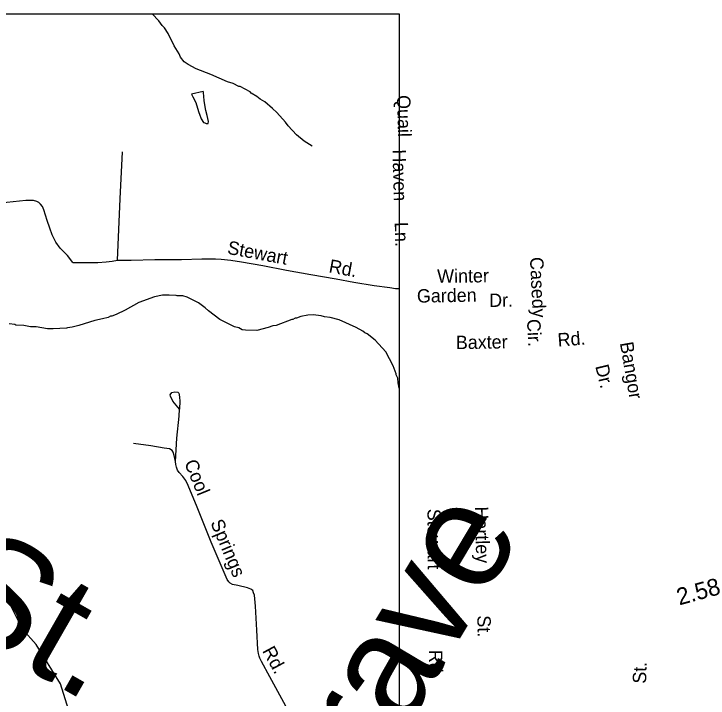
# Model space of a CAD drawing. Extents: x 1553981 to 1780076, y 812965 to 996873.
# Drawn here: x 1636034 to 1636650, y 847548 to 848155 of the extents above; entities that cross this region are included whole.
import ezdxf

# ---------------------------------------------------------------- set-up
doc = ezdxf.new("R2010")
doc.units = 0
for name, color, linetype in [('Default', 7, 'Continuous'), ('Exist Hydrographic Creek Single Shore', 7, 'Continuous'), ('Exist Hydrographic Misc Water Feature', 7, 'Continuous'), ('Exist Road Non-System Type 51 Label', 7, 'Continuous'), ('Exist Road Secondary Mileage Hundredths English Label', 7, 'Continuous'), ('Map Preparation Border County Name Lower Right Label', 7, 'Continuous')]:
    doc.layers.add(name, color=color, linetype=linetype)

msp = doc.modelspace()

# ---------------------------------------------------------------- linework, layer by layer
at = {"layer": 'Default'}
msp.add_lwpolyline([(1632323.05, 848155.4), (1636375.85, 848155.4), (1636375.85, 845052.3), (1632323.05, 845052.3)], close=True, dxfattribs=at)
at = {"layer": 'Exist Hydrographic Creek Single Shore'}
for points in [[(1636039.28, 847614.53), (1636016.37, 847659.61), (1636012.38, 847677.34), (1636002.25, 847699.29), (1635990.37, 847749.59), (1635980.25, 847770.32), (1635932.99, 847830.37), (1635916.37, 847840.96), (1635888.37, 847847.68), (1635877, 847856.11), (1635863.75, 847884.29), (1635852.5, 847897.24), (1635837.99, 847906.56), (1635801.62, 847908.95)], [(1636156.76, 847376.5), (1636131.75, 847456.2), (1636098.88, 847502.42), (1636082.63, 847538.04), (1636075.62, 847560.75), (1636054.13, 847595.66), (1636041.88, 847609.44), (1636039.28, 847614.53)]]:
    msp.add_lwpolyline(points, dxfattribs=at)
at = {"layer": 'Exist Hydrographic Misc Water Feature'}
for points in [[(1636298.85, 848037.99), (1636291.63, 848042.54), (1636284.93, 848048.09), (1636277.49, 848056.15), (1636275.26, 848059.42), (1636267.59, 848067.97), (1636263.62, 848071.5), (1636256.66, 848077.3), (1636252.68, 848079.58), (1636249.7, 848082.11), (1636244.72, 848085.14), (1636243.74, 848086.15), (1636234.78, 848090.97), (1636233.78, 848090.97), (1636228.81, 848093.52), (1636223.82, 848095.06), (1636208.88, 848101.67), (1636195.92, 848106.52), (1636188.71, 848110.33), (1636185.23, 848112.85), (1636182.02, 848116.87), (1636180.79, 848119.88), (1636176.34, 848126.92), (1636171.18, 848137.95), (1636167.71, 848142.97), (1636165.73, 848144.99), (1636162.77, 848149.26), (1636156.88, 848155.4)], [(1636202.32, 848085.71), (1636202.25, 848086.47), (1636191.86, 848084.17), (1636192.45, 848082.81), (1636192.91, 848081.77), (1636195.52, 848076.59), (1636197.1, 848071.73), (1636198.34, 848067.8), (1636198.83, 848066.27), (1636200.45, 848062.32), (1636202.55, 848059.08), (1636203.6, 848058.58), (1636204.91, 848057.96), (1636206.46, 848058.02), (1636206.84, 848059.93), (1636205.71, 848065.18), (1636204.55, 848069.67), (1636203.73, 848074.52), (1636202.95, 848078.5), (1636202.32, 848085.71)], [(1636375.85, 847823.24), (1636375.04, 847828.03), (1636374.82, 847832.03), (1636373.33, 847835.04), (1636373.34, 847836.04), (1636370.64, 847843.05), (1636363.99, 847855.35), (1636354.57, 847865.92), (1636347.62, 847871.47), (1636345.62, 847872.23), (1636343.64, 847873.75), (1636337.66, 847877.05), (1636322.73, 847883.91), (1636314.75, 847885.97), (1636309.76, 847886.51), (1636306.78, 847887.54), (1636299.78, 847888.34), (1636294.8, 847888.13), (1636288.79, 847886.68), (1636284.77, 847885.22), (1636283.77, 847885.22), (1636281.78, 847884.24), (1636280.78, 847884.25), (1636266.75, 847878.87), (1636263.76, 847878.39), (1636259.74, 847876.93), (1636249.74, 847874.51), (1636239.75, 847874.59), (1636236.75, 847875.11), (1636233.77, 847876.63), (1636229.78, 847877.66), (1636216.84, 847884.26), (1636206.91, 847891.84), (1636203.93, 847894.61), (1636197.96, 847898.9), (1636188.01, 847903.99), (1636184.02, 847905.02), (1636179.03, 847905.06), (1636178.03, 847905.56), (1636172.03, 847905.86), (1636166.05, 847905.66), (1636159.04, 847904.22), (1636145.02, 847899.08), (1636132.98, 847892.43), (1636124.96, 847888.5), (1636120.96, 847887.04), (1636119.96, 847887.04), (1636117.95, 847886.06), (1636112.95, 847884.6), (1636105.94, 847883.16), (1636091.92, 847878.78), (1636085.92, 847877.32), (1636081.93, 847876.86), (1636080.93, 847876.37), (1636068.93, 847875.71), (1636063.93, 847876), (1636053.96, 847877.59), (1636048.96, 847877.62), (1636042.98, 847878.67), (1636035.98, 847879.23), (1636034.99, 847879.73), (1636030, 847880.28)]]:
    msp.add_lwpolyline(points, dxfattribs=at)
at = {"layer": 'Map Preparation Border County Name Lower Right Label'}
for points in [[(1636126.1, 847936.76), (1636128.41, 847991.22), (1636130.65, 848032.95)], [(1636086.61, 847934.74), (1636081.66, 847941.02), (1636075.19, 847947.55), (1636071.37, 847952.71), (1636068.18, 847959.43), (1636066.07, 847965.1), (1636063.86, 847972.12), (1636060.89, 847981.39), (1636059.68, 847984.39), (1636057.8, 847986.53), (1636056.45, 847987.9), (1636054.44, 847988.92), (1636051.71, 847989.68), (1636048.11, 847989.83), (1636044.71, 847989.72), (1636027.96, 847988.08), (1636006.46, 847985.97)], [(1636086.61, 847934.74), (1636101.34, 847934.64), (1636108.6, 847934.82), (1636116.09, 847935.32), (1636121.36, 847936.03), (1636126.1, 847936.76)], [(1636126.1, 847936.76), (1636138.33, 847936.94), (1636159.33, 847937.31), (1636182.82, 847937.41), (1636201.06, 847938.07), (1636207.79, 847938.01), (1636213.04, 847937.97), (1636218.04, 847937.7), (1636226.53, 847936.9), (1636236, 847935.36), (1636254.97, 847931.99), (1636276.02, 847928.01), (1636297.66, 847924.22), (1636320.11, 847920.09), (1636335.84, 847917.27), (1636353.81, 847914.4), (1636367.53, 847912.57), (1636372.77, 847911.79), (1636375.85, 847911.59)], [(1636181.02, 847804.7), (1636175.06, 847811.73), (1636173.1, 847815.99), (1636172.85, 847817.25), (1636174.36, 847819.25), (1636176.88, 847819.97), (1636179.63, 847819.71), (1636180.6, 847818.69), (1636180.85, 847817.44), (1636181.08, 847814.96), (1636181.32, 847811.95), (1636181.02, 847804.7)], [(1636177.5, 847757.97), (1636178.87, 847778.96), (1636180.74, 847798.45), (1636181.02, 847804.7)], [(1636177.5, 847757.97), (1636176.28, 847763.48), (1636175.54, 847766.49), (1636174.57, 847767.99), (1636172.32, 847769.26), (1636167.58, 847770.03), (1636155.6, 847772.1), (1636140.38, 847774.19)], [(1636280.84, 847531.15), (1636261.31, 847567.02), (1636253.91, 847580.55), (1636252.42, 847583.56), (1636251.68, 847585.33), (1636251.2, 847587.81), (1636250.73, 847591.32), (1636249.82, 847608.33), (1636248.4, 847629.57), (1636247.5, 847639.34), (1636246.77, 847641.58), (1636246.03, 847643.6), (1636244.53, 847644.85), (1636241.3, 847645.87), (1636232.92, 847647.94), (1636228.11, 847649.01), (1636226.2, 847650), (1636224.83, 847651.21), (1636223.35, 847653.49), (1636220.64, 847659.5), (1636209.31, 847686.56), (1636196.76, 847717.61), (1636188.87, 847736.91), (1636186.63, 847741.18), (1636184.18, 847744.68), (1636180.95, 847748.45), (1636179.44, 847750.48), (1636178.47, 847752.98), (1636177.74, 847755.47), (1636177.5, 847757.97)]]:
    msp.add_lwpolyline(points, dxfattribs=at)

# ---------------------------------------------------------------- texts
at = {"layer": 'Exist Road Non-System Type 51 Label'}
for s, height, rotation, p in [('Quail', 11.875, 271.56661, (1636373.95, 848083.14)), ('Haven', 11.875, 271.56661, (1636370, 848034.91)), ('Ln.', 11.875, 271.43665, (1636371.99, 847970.56)), ('Stewart', 11.875, 349.40278, (1636222.94, 847942.5)), ('Casedy', 11.875, 272.70579, (1636491.91, 847939.32)), ('Rd.', 11.875, 349.56996, (1636312.97, 847926.07)), ('Winter', 11.875, 0.70088, (1636409.71, 847916.64)), ('Garden', 11.875, 0.92939, (1636391.77, 847899.1)), ('Dr.', 11.875, 0.92939, (1636455.85, 847895.2)), ('Cir.', 11.875, 272.70579, (1636489.3, 847884.3)), ('Rd.', 11.875, 4.51677, (1636516.9, 847860.01)), ('Baxter', 11.875, 0.82433, (1636426.28, 847857.82)), ('Bangor', 11.875, 279.7543, (1636571.65, 847863.3)), ('Dr.', 11.875, 283.62884, (1636549.8, 847842.7)), ('Cool', 11.875, 292.23262, (1636185.13, 847757.05)), ('Vargrave', 95, 59.23131, (1636222.18, 847252.09)), ('Hartley', 11.875, 271.51712, (1636443.03, 847718.01)), ('Stewart', 11.875, 270.18849, (1636401.07, 847716.12)), ('Springs', 11.875, 292.71453, (1636208.35, 847703.89)), ('St.', 95, 330.24032, (1635964.56, 847620.82)), ('St.', 11.875, 271.24873, (1636445.2, 847621.44)), ('Rd.', 11.875, 298.57193, (1636254.27, 847590.12)), ('Rd.', 11.875, 270.40587, (1636402.4, 847590.89)), ('St.', 11.875, 88.47811, (1636594.94, 847560.82))]:
    msp.add_text(s, height=height, rotation=rotation, dxfattribs=at).set_placement(p)
at = {"layer": 'Exist Road Secondary Mileage Hundredths English Label'}
msp.add_text('2.58', height=15, rotation=15.40677, dxfattribs=at).set_placement((1636624.38, 847630.33))

doc.saveas('drawing.dxf')
